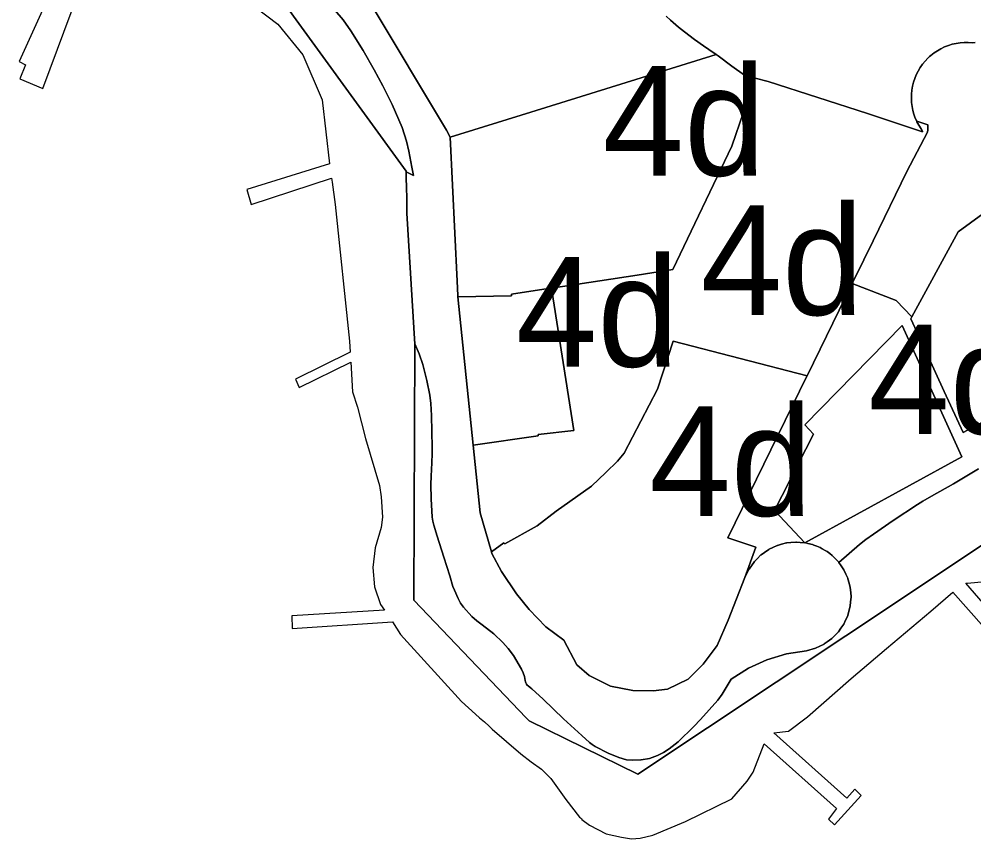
# Model space of a CAD drawing. Extents: x 598968 to 613553, y 4409678 to 4430833.
# Drawn here: x 609720.5 to 609825, y 4416431.2 to 4416521 of the extents above; entities that cross this region are included whole.
import ezdxf

# ---------------------------------------------------------------- set-up
doc = ezdxf.new("R2010")
doc.units = 0
for name, color, linetype in [('1', 7, 'Continuous'), ('4d. Sector de consolidació - ANNEX III A', 7, 'Continuous'), ('Sòl Rústic Protegit', 7, 'Continuous')]:
    doc.layers.add(name, color=color, linetype=linetype)

msp = doc.modelspace()

# ---------------------------------------------------------------- linework, layer by layer
at = {"layer": '1'}
for points in [[(609729.9035, 4416537.2339), (609720.4527, 4416516.3753), (609721.158, 4416516.0229), (609720.5232, 4416514.4726), (609723.0623, 4416513.4157), (609731.6588, 4416536.5605)], [(609829.4121, 4416465.7797), (609810.9388, 4416453.4868), (609788.1669, 4416438.3337), (609776.287, 4416444.164), (609775.9617, 4416444.5045), (609775.9326, 4416444.5192), (609765.2176, 4416455.7491), (609763.6627, 4416457.3788), (609763.762, 4416485.4064), (609763.7576, 4416485.4166), (609762.9101, 4416499.758), (609762.8933, 4416500.7178), (609762.8837, 4416501.5731), (609762.8672, 4416502.4049), (609762.8616, 4416502.5049), (609762.8403, 4416503.7103), (609762.83, 4416504.2953), (609762.8287, 4416504.3743), (609742.8372, 4416531.9323)], [(609742.8372, 4416531.9323), (609762.8287, 4416504.3743), (609762.83, 4416504.2953), (609763.6102, 4416503.8764), (609763.4528, 4416504.8048), (609763.1139, 4416506.5374), (609762.8558, 4416507.65), (609762.3699, 4416509.1581), (609761.2836, 4416511.6537), (609760.2583, 4416513.7188), (609759.3198, 4416515.4742), (609758.1094, 4416517.5739), (609756.7674, 4416519.7436), (609755.9363, 4416520.9427), (609749.7158, 4416528.1804)], [(609749.7158, 4416528.1804), (609755.9363, 4416520.9427), (609756.7674, 4416519.7436), (609758.1094, 4416517.5739), (609759.3198, 4416515.4742), (609760.2583, 4416513.7188), (609761.2836, 4416511.6537), (609762.3699, 4416509.1581), (609762.8558, 4416507.65), (609763.1139, 4416506.5374), (609763.4528, 4416504.8048), (609763.6102, 4416503.8764), (609762.83, 4416504.2953), (609762.8403, 4416503.7103), (609762.8616, 4416502.5049), (609762.8672, 4416502.4049), (609762.8837, 4416501.5731), (609762.8933, 4416500.7178), (609762.9101, 4416499.758), (609763.7576, 4416485.4166), (609763.762, 4416485.4064), (609763.7622, 4416485.4694), (609764.2493, 4416484.3414), (609764.6456, 4416483.2053), (609765.098, 4416481.4544), (609765.4095, 4416479.85), (609765.5164, 4416478.9208), (609765.5854, 4416477.5976), (609765.635, 4416475.8634), (609765.6609, 4416474.0848), (609765.6612, 4416473.4359), (609765.6195, 4416472.4264), (609765.545, 4416470.9682), (609765.5328, 4416470.0596), (609765.5513, 4416468.4674), (609765.6768, 4416466.4634), (609765.7438, 4416466.0262), (609765.8522, 4416465.5972), (609766.2317, 4416464.3792), (609766.9536, 4416462.0893), (609767.5891, 4416460.0341), (609767.9499, 4416458.8729), (609768.102, 4416458.4637), (609768.5154, 4416457.5621), (609768.7841, 4416457.0711), (609769.0985, 4416456.6079), (609770.0041, 4416455.5804), (609770.5431, 4416455.1069), (609771.1261, 4416454.6889), (609772.4123, 4416453.6914), (609773.3919, 4416452.7415), (609774.0006, 4416452.0772), (609774.5628, 4416451.3223), (609775.4652, 4416449.8126), (609775.6486, 4416449.4233), (609775.7814, 4416449.014), (609775.8616, 4416448.5913), (609775.8888, 4416448.4545), (609775.9355, 4416448.323), (609776.0008, 4416448.1997), (609776.0831, 4416448.0871), (609776.1808, 4416447.9876), (609776.3955, 4416447.8207), (609776.5933, 4416447.6654), (609777.8136, 4416446.5217), (609780.0461, 4416444.3885), (609782.0442, 4416442.5487), (609782.8965, 4416441.801), (609783.1898, 4416441.5739), (609783.5023, 4416441.3737), (609784.9427, 4416440.6152), (609786.0946, 4416440.1416), (609786.9616, 4416439.9103), (609787.6364, 4416439.8407), (609788.5037, 4416439.8781), (609788.5317, 4416439.8794), (609789.4478, 4416440.052), (609790.3214, 4416440.368), (609790.9901, 4416440.7102), (609791.625, 4416441.1117), (609792.6018, 4416441.8768), (609794.3071, 4416443.5626), (609795.0268, 4416444.3216), (609796.9261, 4416446.4454), (609797.403, 4416447.0714), (609797.9812, 4416447.9977), (609798.4175, 4416448.7233), (609800.2935, 4416449.9221), (609802.3157, 4416450.8534), (609804.4462, 4416451.5), (609806.645, 4416451.8494), (609807.6375, 4416452.1285), (609807.6463, 4416452.1318), (609808.576, 4416452.5783), (609808.584, 4416452.5821), (609808.9108, 4416452.8162), (609809.4182, 4416453.1797), (609809.4298, 4416453.188), (609809.7322, 4416453.4965), (609810.1452, 4416453.9178), (609810.1581, 4416453.9309), (609810.4101, 4416454.2976), (609810.724, 4416454.7479), (609810.7338, 4416454.7689), (609810.9346, 4416455.1989), (609811.1602, 4416455.6821), (609811.1676, 4416455.7094), (609811.2931, 4416456.1724), (609811.433, 4416456.7098), (609811.4782, 4416457.1959), (609811.5255, 4416457.7039), (609811.5225, 4416457.7411), (609811.4836, 4416458.2313), (609811.4333, 4416458.7728), (609811.3111, 4416459.2484), (609811.1873, 4416459.7304), (609811.1681, 4416459.7729), (609810.9642, 4416460.2253), (609810.7346, 4416460.7132), (609810.4556, 4416461.125), (609810.1854, 4416461.5241), (609810.142, 4416461.5704), (609809.9621, 4416461.7617), (609809.5833, 4416462.1642), (609809.4615, 4416462.2606), (609809.1892, 4416462.4761), (609808.8942, 4416462.7095), (609808.6733, 4416462.8368), (609808.3577, 4416463.0186), (609808.1328, 4416463.1482), (609807.7887, 4416463.2841), (609807.4637, 4416463.4125), (609807.3155, 4416463.4709), (609806.7895, 4416463.5938), (609806.5249, 4416463.6557), (609805.972, 4416463.7053), (609805.5409, 4416463.7439), (609805.4889, 4416463.7395), (609804.9376, 4416463.6929), (609804.5042, 4416463.6563), (609804.4609, 4416463.6449), (609803.9216, 4416463.5026), (609803.4641, 4416463.3753), (609803.4287, 4416463.3654), (609802.9562, 4416463.1414), (609802.5533, 4416462.9559), (609802.5284, 4416462.9386), (609802.0531, 4416462.6099), (609801.6817, 4416462.3482), (609801.6638, 4416462.3356), (609801.2469, 4416461.9191), (609800.9572, 4416461.6333), (609800.9485, 4416461.6211), (609800.9383, 4416461.6109), (609800.3545, 4416460.7854), (609800.3473, 4416460.7731), (609799.9065, 4416459.8469), (609798.0552, 4416455.1773), (609796.8684, 4416452.4208), (609795.3426, 4416450.3598), (609793.6948, 4416448.7258), (609791.4283, 4416447.6259), (609789.8616, 4416447.4684), (609787.6329, 4416447.4884), (609785.2088, 4416447.9553), (609782.8709, 4416449.1348), (609781.4993, 4416450.2916), (609780.0683, 4416452.9887), (609778.1234, 4416454.4571), (609776.2969, 4416456.3667), (609774.8919, 4416458.0843), (609773.2593, 4416460.5201), (609772.2161, 4416462.5085), (609772.172, 4416462.6623), (609770.9385, 4416466.9518), (609770.1702, 4416474.3537), (609768.4844, 4416490.5942), (609768.4689, 4416490.7439), (609768.3914, 4416492.3154), (609767.6281, 4416508.0851), (609767.2554, 4416508.8372), (609758.8826, 4416522.781)], [(609746.2233, 4416522.4), (609748.7655, 4416520.4513), (609751.5154, 4416517.1015), (609753.6454, 4416512.1817), (609754.4466, 4416505.1791), (609745.3812, 4416502.359), (609745.8661, 4416500.7295), (609754.6541, 4416503.5995), (609754.6854, 4416503.372), (609754.7154, 4416503.172), (609755.0654, 4416500.702), (609756.6355, 4416485.7424), (609756.7038, 4416484.5584), (609750.7134, 4416481.5868), (609751.1102, 4416480.6619), (609756.768, 4416483.4464), (609756.9556, 4416480.1925), (609757.5055, 4416478.5026), (609758.3655, 4416475.0927), (609759.9056, 4416469.9529), (609760.0755, 4416468.693), (609760.2455, 4416466.4831), (609760.1056, 4416465.3331), (609759.4456, 4416463.1131), (609759.1756, 4416460.9431), (609759.3456, 4416458.8332), (609760.0056, 4416456.9133), (609760.4588, 4416456.2732), (609750.2979, 4416455.6577), (609750.3373, 4416454.2769), (609761.3107, 4416455.0133), (609762.1956, 4416453.6135), (609768.8754, 4416446.2939), (609770.4054, 4416444.884), (609770.8646, 4416444.5121), (609771.4054, 4416444.0741), (609771.9135, 4416443.5721), (609772.2354, 4416443.2541), (609775.3654, 4416440.5343), (609776.5209, 4416439.6892), (609777.6352, 4416438.8744), (609778.2536, 4416438.268), (609778.6752, 4416437.8545), (609780.2952, 4416435.5645), (609781.7852, 4416433.6247), (609782.0083, 4416433.455), (609782.0709, 4416433.3698), (609782.9001, 4416432.7386), (609784.7325, 4416431.7873), (609786.3907, 4416431.4323), (609787.4963, 4416431.235), (609788.4439, 4416431.3139), (609789.8259, 4416431.6296), (609793.419, 4416433.1288), (609798.4844, 4416435.6227), (609800.1428, 4416437.5558), (609800.8141, 4416438.5421), (609801.9985, 4416441.6586), (609809.935, 4416434.5577), (609809.0663, 4416433.4136), (609809.6981, 4416432.7824), (609812.6198, 4416435.9779), (609811.9486, 4416436.6881), (609811.0799, 4416435.7018), (609803.0601, 4416442.853), (609804.679, 4416443.0503), (609806.7716, 4416444.5889), (609811.5238, 4416448.7845), (609815.3934, 4416452.0984), (609820.261, 4416456.1719), (609822.6696, 4416458.2628), (609830.9613, 4416448.9131)], [(609825.1056, 4416518.4681), (609824.8011, 4416518.4289), (609824.3585, 4416518.4598), (609823.9148, 4416518.4582), (609823.4724, 4416518.4239), (609823.0338, 4416518.3573), (609822.6012, 4416518.2585), (609822.177, 4416518.1283), (609821.7636, 4416517.9672), (609821.3631, 4416517.7763), (609820.9777, 4416517.5564), (609820.6095, 4416517.3088), (609820.2605, 4416517.0348), (609820.1168, 4416516.9037), (609819.9327, 4416516.7359), (609819.6276, 4416516.4138), (609819.347, 4416516.07), (609819.0924, 4416515.7066), (609818.8652, 4416515.3255), (609818.6667, 4416514.9287), (609818.4978, 4416514.5184), (609818.3596, 4416514.0968), (609818.2526, 4416513.6662), (609818.1776, 4416513.2289), (609818.1349, 4416512.7873), (609818.1248, 4416512.3437), (609818.1473, 4416511.9007), (609818.2023, 4416511.4604), (609818.2895, 4416511.0253), (609818.4084, 4416510.5979), (609818.5584, 4416510.1803), (609818.7142, 4416509.83), (609819.9224, 4416509.4499), (609819.9452, 4416509.1067), (609819.9315, 4416508.8848), (609819.8991, 4416508.6297), (609817.6385, 4416504.3216), (609813.9364, 4416496.7439), (609811.9012, 4416492.578), (609811.6529, 4416492.072), (609816.4512, 4416490.215), (609818.1784, 4416488.3974), (609823.2498, 4416497.7205), (609825.9381, 4416499.7059)], [(609828.0253, 4416478.0138), (609823.8109, 4416475.7285), (609821.7093, 4416480.2352), (609819.8048, 4416484.3998), (609818.06, 4416488.1799), (609818.1784, 4416488.3974), (609816.4512, 4416490.215), (609811.6529, 4416492.072), (609806.7066, 4416481.9457), (609806.6998, 4416481.9291), (609806.6909, 4416481.9135), (609798.0332, 4416464.1987), (609801.1007, 4416463.1911), (609799.9065, 4416459.8469), (609800.3473, 4416460.7731), (609800.3545, 4416460.7854), (609800.9383, 4416461.6109), (609800.9485, 4416461.6211), (609800.9572, 4416461.6333), (609801.2469, 4416461.9191), (609801.6638, 4416462.3356), (609801.6817, 4416462.3482), (609802.0531, 4416462.6099), (609802.5284, 4416462.9386), (609802.5533, 4416462.9559), (609802.9562, 4416463.1414), (609803.4287, 4416463.3654), (609803.4641, 4416463.3753), (609803.9216, 4416463.5026), (609804.4609, 4416463.6449), (609804.5042, 4416463.6563), (609804.9376, 4416463.6929), (609805.4889, 4416463.7395), (609805.5409, 4416463.7439), (609805.972, 4416463.7053), (609806.5249, 4416463.6557), (609806.7895, 4416463.5938), (609807.3155, 4416463.4709), (609807.4637, 4416463.4125), (609807.7887, 4416463.2841), (609808.1328, 4416463.1482), (609808.3577, 4416463.0186), (609808.6733, 4416462.8368), (609808.8942, 4416462.7095), (609809.1892, 4416462.4761), (609809.4615, 4416462.2606), (609809.5833, 4416462.1642), (609809.9621, 4416461.7617), (609810.142, 4416461.5704), (609810.1854, 4416461.5241), (609812.4511, 4416463.4735), (609813.1536, 4416464.0338), (609813.9754, 4416464.6251), (609816.1322, 4416466.0943), (609818.8127, 4416467.8723), (609819.3958, 4416468.2353), (609820.3198, 4416468.766), (609822.722, 4416470.1226), (609825.4784, 4416471.7481)], [(609825.4784, 4416471.7481), (609822.722, 4416470.1226), (609820.3198, 4416468.766), (609819.3958, 4416468.2353), (609818.8127, 4416467.8723), (609816.1322, 4416466.0943), (609813.9754, 4416464.6251), (609813.1536, 4416464.0338), (609812.4511, 4416463.4735), (609810.1854, 4416461.5241), (609810.4556, 4416461.125), (609810.7346, 4416460.7132), (609810.9642, 4416460.2253), (609811.1681, 4416459.7729), (609811.1873, 4416459.7304), (609811.3111, 4416459.2484), (609811.4333, 4416458.7728), (609811.4836, 4416458.2313), (609811.5225, 4416457.7411), (609811.5255, 4416457.7039), (609811.4782, 4416457.1959), (609811.433, 4416456.7098), (609811.2931, 4416456.1724), (609811.1676, 4416455.7094), (609811.1602, 4416455.6821), (609810.9346, 4416455.1989), (609810.7338, 4416454.7689), (609810.724, 4416454.7479), (609810.4101, 4416454.2976), (609810.1581, 4416453.9309), (609810.1452, 4416453.9178), (609809.7322, 4416453.4965), (609809.4298, 4416453.188), (609809.4182, 4416453.1797), (609808.9108, 4416452.8162), (609808.584, 4416452.5821), (609808.576, 4416452.5783), (609807.6463, 4416452.1318), (609807.6375, 4416452.1285), (609806.645, 4416451.8494), (609804.4462, 4416451.5), (609802.3157, 4416450.8534), (609800.2935, 4416449.9221), (609798.4175, 4416448.7233), (609797.9812, 4416447.9977), (609797.403, 4416447.0714), (609796.9261, 4416446.4454), (609795.0268, 4416444.3216), (609794.3071, 4416443.5626), (609792.6018, 4416441.8768), (609791.625, 4416441.1117), (609790.9901, 4416440.7102), (609790.3214, 4416440.368), (609789.4478, 4416440.052), (609788.5317, 4416439.8794), (609788.5037, 4416439.8781), (609787.6364, 4416439.8407), (609786.9616, 4416439.9103), (609786.0946, 4416440.1416), (609784.9427, 4416440.6152), (609783.5023, 4416441.3737), (609783.1898, 4416441.5739), (609782.8965, 4416441.801), (609782.0442, 4416442.5487), (609780.0461, 4416444.3885), (609777.8136, 4416446.5217), (609776.5933, 4416447.6654), (609776.3955, 4416447.8207), (609776.1808, 4416447.9876), (609776.0831, 4416448.0871), (609776.0008, 4416448.1997), (609775.9355, 4416448.323), (609775.8888, 4416448.4545), (609775.8616, 4416448.5913), (609775.7814, 4416449.014), (609775.6486, 4416449.4233), (609775.4652, 4416449.8126), (609774.5628, 4416451.3223), (609774.0006, 4416452.0772), (609773.3919, 4416452.7415), (609772.4123, 4416453.6914), (609771.1261, 4416454.6889), (609770.5431, 4416455.1069), (609770.0041, 4416455.5804), (609769.0985, 4416456.6079), (609768.7841, 4416457.0711), (609768.5154, 4416457.5621), (609768.102, 4416458.4637), (609767.9499, 4416458.8729), (609767.5891, 4416460.0341), (609766.9536, 4416462.0893), (609766.2317, 4416464.3792), (609765.8522, 4416465.5972), (609765.7438, 4416466.0262), (609765.6768, 4416466.4634), (609765.5513, 4416468.4674), (609765.5328, 4416470.0596), (609765.545, 4416470.9682), (609765.6195, 4416472.4264), (609765.6612, 4416473.4359), (609765.6609, 4416474.0848), (609765.635, 4416475.8634), (609765.5854, 4416477.5976), (609765.5164, 4416478.9208), (609765.4095, 4416479.85), (609765.098, 4416481.4544), (609764.6456, 4416483.2053), (609764.2493, 4416484.3414), (609763.7622, 4416485.4694), (609763.762, 4416485.4064), (609763.6627, 4416457.3788), (609765.2176, 4416455.7491), (609775.9326, 4416444.5192), (609775.9617, 4416444.5045), (609776.287, 4416444.164), (609788.1669, 4416438.3337), (609810.9388, 4416453.4868), (609829.4121, 4416465.7797)], [(609832.1064, 4416449.9783), (609824.091, 4416459.2491), (609824.2883, 4416459.2491), (609826.539, 4416459.4463)]]:
    msp.add_lwpolyline(points, dxfattribs=at)
msp.add_lwpolyline([(609823.6478, 4416473.0651), (609806.4597, 4416463.6708), (609803.1463, 4416467.1886), (609807.4168, 4416475.5566), (609806.4554, 4416476.5769), (609817.1055, 4416487.4637)], close=True, dxfattribs=at)
at = {"layer": '4d. Sector de consolidació - ANNEX III A'}
msp.add_lwpolyline([(609758.8826, 4416522.781), (609767.2554, 4416508.8372), (609767.6281, 4416508.0851), (609776.4684, 4416510.832), (609796.7719, 4416517.1409), (609795.9597, 4416517.6923), (609795.3842, 4416518.0936), (609794.3989, 4416518.7982), (609793.2823, 4416519.632), (609792.6386, 4416520.1361), (609791.7492, 4416520.8982), (609791.284, 4416521.332)], dxfattribs=at)
for points in [[(609801.0154, 4416514.5637), (609799.9328, 4416514.8574), (609799.8744, 4416514.8732), (609798.4713, 4416515.867), (609796.9655, 4416517.0094), (609796.7719, 4416517.1409), (609776.4684, 4416510.832), (609767.6281, 4416508.0851), (609768.3914, 4416492.3154), (609768.4689, 4416490.7439), (609768.4844, 4416490.5942), (609774.3639, 4416490.7268), (609774.3393, 4416490.8763), (609777.8771, 4416491.4247), (609778.725, 4416491.5536), (609788.1256, 4416492.9836), (609792.0223, 4416493.5765), (609798.4869, 4416507.1021)], [(609818.7142, 4416509.83), (609818.7387, 4416509.7749), (609818.9483, 4416509.3838), (609819.1861, 4416509.0092), (609819.1927, 4416508.9986), (609819.1993, 4416508.9879), (609819.2058, 4416508.9772), (609819.2123, 4416508.9665), (609819.2187, 4416508.9558), (609819.225, 4416508.945), (609819.2313, 4416508.9342), (609819.2375, 4416508.9233), (609819.2437, 4416508.9124), (609819.2498, 4416508.9015), (609819.2558, 4416508.8905), (609819.2618, 4416508.8795), (609819.2677, 4416508.8685), (609819.2735, 4416508.8574), (609819.2793, 4416508.8463), (609819.285, 4416508.8352), (609819.2906, 4416508.824), (609819.2962, 4416508.8128), (609819.3017, 4416508.8016), (609819.3072, 4416508.7903), (609819.3125, 4416508.779), (609819.3179, 4416508.7677), (609819.3231, 4416508.7563), (609819.3283, 4416508.7449), (609819.3334, 4416508.7335), (609819.3385, 4416508.7221), (609819.3435, 4416508.7106), (609819.3484, 4416508.6991), (609819.3533, 4416508.6876), (609819.358, 4416508.6761), (609819.3628, 4416508.6645), (609813.334, 4416510.6738), (609802.4543, 4416514.1734), (609801.0154, 4416514.5637), (609798.4869, 4416507.1021), (609792.0223, 4416493.5765), (609788.1256, 4416492.9836), (609778.725, 4416491.5536), (609781.1686, 4416475.9801), (609777.2631, 4416475.5305), (609777.2886, 4416475.3827), (609770.1702, 4416474.3537), (609770.9385, 4416466.9518), (609772.172, 4416462.6623), (609773.5258, 4416463.6621), (609773.6258, 4416463.5495), (609777.1513, 4416465.5204), (609779.2421, 4416467.1405), (609783.1007, 4416469.863), (609784.6791, 4416471.3775), (609785.9485, 4416472.5887), (609786.6936, 4416473.4752), (609786.696, 4416473.4785), (609790.3405, 4416480.4979), (609790.3422, 4416480.5019), (609792.0466, 4416485.7348), (609792.0521, 4416485.7514), (609806.7066, 4416481.9457), (609811.6529, 4416492.072), (609811.9012, 4416492.578), (609813.9364, 4416496.7439), (609817.6385, 4416504.3216), (609819.8991, 4416508.6297), (609819.9315, 4416508.8848), (609819.9452, 4416509.1067), (609819.9224, 4416509.4499)], [(609839.5224, 4416483.0486), (609834.5127, 4416491.017), (609832.2481, 4416493.9379), (609827.0708, 4416500.6335), (609825.9381, 4416499.7059), (609823.2498, 4416497.7205), (609818.1784, 4416488.3974), (609818.06, 4416488.1799), (609819.8048, 4416484.3998), (609821.7093, 4416480.2352), (609823.8109, 4416475.7285), (609828.0253, 4416478.0138), (609834.4793, 4416480.907)], [(609770.1702, 4416474.3537), (609777.2886, 4416475.3827), (609777.2631, 4416475.5305), (609781.1686, 4416475.9801), (609778.725, 4416491.5536), (609777.8771, 4416491.4247), (609774.3393, 4416490.8763), (609774.3639, 4416490.7268), (609768.4844, 4416490.5942)], [(609823.6478, 4416473.0651), (609817.1055, 4416487.4637), (609806.4554, 4416476.5769), (609807.4168, 4416475.5566), (609803.1463, 4416467.1886), (609806.4597, 4416463.6708)], [(609806.7066, 4416481.9457), (609792.0521, 4416485.7514), (609792.0466, 4416485.7348), (609790.3422, 4416480.5019), (609790.3405, 4416480.4979), (609786.696, 4416473.4785), (609786.6936, 4416473.4752), (609785.9485, 4416472.5887), (609784.6791, 4416471.3775), (609783.1007, 4416469.863), (609779.2421, 4416467.1405), (609777.1513, 4416465.5204), (609773.6258, 4416463.5495), (609773.5258, 4416463.6621), (609772.172, 4416462.6623), (609772.2161, 4416462.5085), (609773.2593, 4416460.5201), (609774.8919, 4416458.0843), (609776.2969, 4416456.3667), (609778.1234, 4416454.4571), (609780.0683, 4416452.9887), (609781.4993, 4416450.2916), (609782.8709, 4416449.1348), (609785.2088, 4416447.9553), (609787.6329, 4416447.4884), (609789.8616, 4416447.4684), (609791.4283, 4416447.6259), (609793.6948, 4416448.7258), (609795.3426, 4416450.3598), (609796.8684, 4416452.4208), (609798.0552, 4416455.1773), (609799.9065, 4416459.8469), (609801.1007, 4416463.1911), (609798.0332, 4416464.1987), (609806.6909, 4416481.9135), (609806.6998, 4416481.9291)]]:
    msp.add_lwpolyline(points, close=True, dxfattribs=at)
at = {"layer": 'Sòl Rústic Protegit'}
msp.add_lwpolyline([(609791.284, 4416521.332), (609791.7492, 4416520.8982), (609792.6386, 4416520.1361), (609793.2823, 4416519.632), (609794.3989, 4416518.7982), (609795.3842, 4416518.0936), (609795.9597, 4416517.6923), (609796.7719, 4416517.1409), (609796.9655, 4416517.0094), (609798.4713, 4416515.867), (609799.8744, 4416514.8732), (609799.9328, 4416514.8574), (609801.0154, 4416514.5637), (609802.4543, 4416514.1734), (609813.334, 4416510.6738), (609819.3628, 4416508.6645), (609819.358, 4416508.6761), (609819.3533, 4416508.6876), (609819.3484, 4416508.6991), (609819.3435, 4416508.7106), (609819.3385, 4416508.7221), (609819.3334, 4416508.7335), (609819.3283, 4416508.7449), (609819.3231, 4416508.7563), (609819.3179, 4416508.7677), (609819.3125, 4416508.779), (609819.3072, 4416508.7903), (609819.3017, 4416508.8016), (609819.2962, 4416508.8128), (609819.2906, 4416508.824), (609819.285, 4416508.8352), (609819.2793, 4416508.8463), (609819.2735, 4416508.8574), (609819.2677, 4416508.8685), (609819.2618, 4416508.8795), (609819.2558, 4416508.8905), (609819.2498, 4416508.9015), (609819.2437, 4416508.9124), (609819.2375, 4416508.9233), (609819.2313, 4416508.9342), (609819.225, 4416508.945), (609819.2187, 4416508.9558), (609819.2123, 4416508.9665), (609819.2058, 4416508.9772), (609819.1993, 4416508.9879), (609819.1927, 4416508.9986), (609819.1861, 4416509.0092), (609818.9483, 4416509.3838), (609818.7387, 4416509.7749), (609818.7142, 4416509.83), (609818.5584, 4416510.1803), (609818.4084, 4416510.5979), (609818.2895, 4416511.0253), (609818.2023, 4416511.4604), (609818.1473, 4416511.9007), (609818.1248, 4416512.3437), (609818.1349, 4416512.7873), (609818.1776, 4416513.2289), (609818.2526, 4416513.6662), (609818.3596, 4416514.0968), (609818.4978, 4416514.5184), (609818.6667, 4416514.9287), (609818.8652, 4416515.3255), (609819.0924, 4416515.7066), (609819.347, 4416516.07), (609819.6276, 4416516.4138), (609819.9327, 4416516.7359), (609820.1168, 4416516.9037), (609820.2605, 4416517.0348), (609820.6095, 4416517.3088), (609820.9777, 4416517.5564), (609821.3631, 4416517.7763), (609821.7636, 4416517.9672), (609822.177, 4416518.1283), (609822.6012, 4416518.2585), (609823.0338, 4416518.3573), (609823.4724, 4416518.4239), (609823.9148, 4416518.4582), (609824.3585, 4416518.4598), (609824.8011, 4416518.4289), (609825.1056, 4416518.4681)], dxfattribs=at)

# ---------------------------------------------------------------- texts
at = {"layer": '4d. Sector de consolidació - ANNEX III A'}
for p in [(609784.3218, 4416503.8676), (609795.0577, 4416488.613), (609774.8265, 4416482.9537), (609813.3971, 4416475.5673), (609789.4393, 4416466.6099)]:
    msp.add_text('4d', height=12, dxfattribs=at).set_placement(p)

doc.saveas('drawing.dxf')
